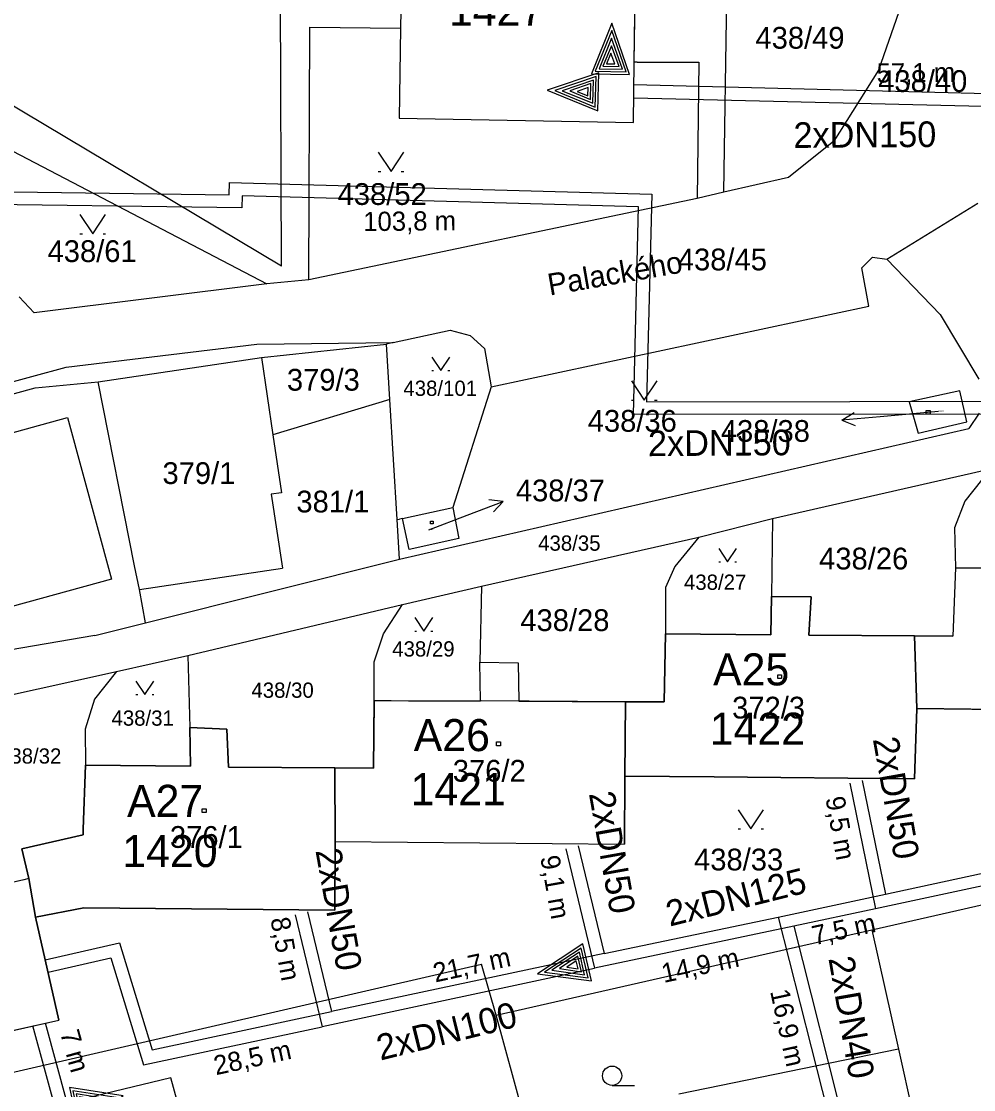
# Model space of a CAD drawing. Extents: x -468021 to -466942, y -1130484 to -1128584.
# Drawn here: x -467772.9 to -467698.5, y -1129179.5 to -1129096.1 of the extents above; entities that cross this region are included whole.
import ezdxf

# ---------------------------------------------------------------- set-up
doc = ezdxf.new("R2010")
doc.units = 0
for name, color, linetype in [('13-Redukce', 7, 'Continuous'), ('21-Označení-odběrného-místa', 7, 'Continuous'), ('22-Odběrná místa-šrafy', 7, 'Continuous'), ('25-Popisná-čísla', 7, 'Continuous'), ('27-delky-vedeni', 7, 'Continuous'), ('DKM', 7, 'Continuous'), ('UT_SKUTEČNOST_staré', 7, 'Continuous')]:
    doc.layers.add(name, color=color, linetype=linetype)

# ---------------------------------------------------------------- blocks, each defined once
blk = doc.blocks.new('REDUKCE')
at = {"layer": '13-Redukce'}
for points in [[(-0.01322, 0.00747), (0.02656, 0.02205), (-0.01322, 0.03715), (-0.01322, 0.00747)], [(-0.01121, 0.01028), (0.02073, 0.02206), (-0.01123, 0.03426), (-0.01121, 0.01028)], [(-0.00918, 0.01313), (0.01492, 0.02205), (-0.00918, 0.03128), (-0.00918, 0.01313)], [(-0.00725, 0.01583), (0.00893, 0.02206), (-0.00726, 0.02841), (-0.00725, 0.01583)], [(-0.00521, 0.01911), (0.00311, 0.02232), (-0.00522, 0.02558), (-0.00521, 0.01911)]]:
    blk.add_lwpolyline(points, dxfattribs=at)

msp = doc.modelspace()

# ---------------------------------------------------------------- linework, layer by layer
at = {"layer": '22-Odběrná místa-šrafy'}
for points in [[(-467724.89, -1129090.03), (-467724.78, -1129082.83), (-467731.039, -1129082.83), (-467731.05, -1129083.129), (-467736.33, -1129083.129), (-467736.32, -1129082.77), (-467743.05, -1129082.46), (-467743.25, -1129095.23), (-467743.26, -1129096.61), (-467743.38, -1129103.65), (-467725.09, -1129103.99), (-467725.02, -1129099.28), (-467724.89, -1129090.03)], [(-467680.48, -1129138.87), (-467688.84, -1129138.82), (-467691.789, -1129138.8), (-467699.95, -1129138.75), (-467700.15, -1129144.09), (-467703.15, -1129144.07), (-467702.969, -1129149.74), (-467692.25, -1129149.87), (-467680.48, -1129150.02), (-467680.48, -1129138.87)], [(-467703.15, -1129144.07), (-467711.39, -1129144), (-467711.219, -1129141.03), (-467714.3, -1129140.99), (-467714.349, -1129143.98), (-467722.58, -1129143.92), (-467722.69, -1129149.23), (-467725.7, -1129149.22), (-467725.75, -1129155.01), (-467718.78, -1129155.08), (-467703.14, -1129155.24), (-467702.969, -1129149.74), (-467703.15, -1129144.07)], [(-467725.7, -1129149.22), (-467736.961, -1129149.139), (-467745.311, -1129149.155), (-467745.37, -1129154.4), (-467748.39, -1129154.37), (-467748.36, -1129160.11), (-467725.789, -1129160.34), (-467725.75, -1129155.01), (-467725.7, -1129149.22)], [(-467748.36, -1129160.11), (-467748.39, -1129154.37), (-467756.7, -1129154.31), (-467756.81, -1129151.36), (-467759.7, -1129151.22), (-467759.659, -1129154.24), (-467767.86, -1129154.16), (-467768.02, -1129159.16), (-467768.03, -1129159.59), (-467772.81, -1129160.69), (-467772.26, -1129163.02), (-467771.74, -1129166.04), (-467767.98, -1129165.31), (-467748.38, -1129165.49), (-467748.36, -1129160.11)], [(-467771.74, -1129166.04), (-467772.26, -1129163.02), (-467772.65, -1129163.11), (-467776.21, -1129163.92), (-467789.84, -1129167.03), (-467787.26, -1129177.98), (-467769.92, -1129174.06), (-467771.74, -1129166.04)]]:
    msp.add_lwpolyline(points, dxfattribs=at)
at = {"layer": 'DKM'}
for p, q in [((-467718.04, -1129109.42), (-467717.59, -1129082.1)), ((-467752.56, -1129115.2), (-467752.66, -1129087.25)), ((-467725.02, -1129099.28), (-467724.89, -1129090.03)), ((-467703.95, -1129094.14), (-467705.96, -1129099.89)), ((-467743.25, -1129095.23), (-467743.26, -1129096.61)), ((-467750.41, -1129116.28), (-467750.35, -1129096.54)), ((-467750.35, -1129096.54), (-467743.26, -1129096.61)), ((-467743.26, -1129096.61), (-467743.38, -1129103.65)), ((-467725.09, -1129103.99), (-467725.02, -1129099.28)), ((-467724.8, -1129099.28), (-467725.02, -1129099.28)), ((-467724.8, -1129099.28), (-467719.98, -1129099.27)), ((-467719.98, -1129099.27), (-467720.12, -1129109.92)), ((-467705.96, -1129099.89), (-467709.44, -1129105.43)), ((-467752.56, -1129115.2), (-467774.44, -1129102.14)), ((-467743.38, -1129103.65), (-467725.09, -1129103.99)), ((-467778.18, -1129103.79), (-467753.71, -1129116.57)), ((-467709.44, -1129105.43), (-467712.98, -1129108.29)), ((-467745, -1129106.31), (-467744, -1129107.81)), ((-467744, -1129107.81), (-467743, -1129106.31)), ((-467745, -1129107.81), (-467744.8, -1129107.81)), ((-467743.2, -1129107.81), (-467743, -1129107.81)), ((-467712.98, -1129108.29), (-467718.04, -1129109.42)), ((-467718.04, -1129109.42), (-467720.12, -1129109.92)), ((-467720.12, -1129109.92), (-467750.41, -1129116.28)), ((-467705.3, -1129114.65), (-467698.2, -1129110.28)), ((-467768.28, -1129111.18), (-467767.28, -1129112.68)), ((-467767.28, -1129112.68), (-467766.28, -1129111.18)), ((-467768.28, -1129112.68), (-467768.08, -1129112.68)), ((-467766.48, -1129112.68), (-467766.28, -1129112.68)), ((-467707.26, -1129115.32), (-467706.42, -1129114.51)), ((-467706.42, -1129114.51), (-467705.3, -1129114.65)), ((-467706.71, -1129118.33), (-467707.26, -1129115.32)), ((-467705.3, -1129114.65), (-467701.14, -1129118.98)), ((-467750.41, -1129116.28), (-467753.71, -1129116.57)), ((-467753.71, -1129116.57), (-467771.85, -1129118.85)), ((-467771.85, -1129118.85), (-467773.04, -1129117.59)), ((-467736.2, -1129124.63), (-467706.71, -1129118.33)), ((-467701.14, -1129118.98), (-467698.13, -1129124.02)), ((-467743.84, -1129121.16), (-467739.39, -1129120.19)), ((-467739.39, -1129120.19), (-467737.83, -1129120.62)), ((-467769.36, -1129123.1), (-467754.48, -1129121.28)), ((-467754.48, -1129121.28), (-467743.84, -1129121.16)), ((-467754.12, -1129122.34), (-467744.36, -1129121.29)), ((-467743.84, -1129121.16), (-467744.36, -1129121.29)), ((-467744.1, -1129125.6), (-467744.36, -1129121.29)), ((-467737.83, -1129120.62), (-467736.72, -1129121.62)), ((-467736.72, -1129121.62), (-467736.2, -1129124.63)), ((-467766.87, -1129124.23), (-467754.12, -1129122.34)), ((-467754.12, -1129122.34), (-467753.23, -1129128.37)), ((-467740.82, -1129122.3), (-467740.12, -1129123.35)), ((-467740.12, -1129123.35), (-467739.42, -1129122.3)), ((-467804.02, -1129132.41), (-467769.36, -1129123.1)), ((-467740.82, -1129123.35), (-467740.68, -1129123.35)), ((-467739.56, -1129123.35), (-467739.42, -1129123.35)), ((-467771.78, -1129124.69), (-467766.87, -1129124.23)), ((-467764.02, -1129138.59), (-467766.87, -1129124.23)), ((-467736.2, -1129124.63), (-467739.17, -1129134.05)), ((-467725.24, -1129124.16), (-467724.24, -1129125.66)), ((-467724.24, -1129125.66), (-467723.24, -1129124.16)), ((-467783.88, -1129128.05), (-467771.78, -1129124.69)), ((-467699.62, -1129124.93), (-467703.56, -1129125.79)), ((-467699.07, -1129127.36), (-467699.62, -1129124.93)), ((-467744.1, -1129125.6), (-467753.23, -1129128.37)), ((-467743.52, -1129134.99), (-467744.1, -1129125.6)), ((-467725.24, -1129125.66), (-467725.04, -1129125.66)), ((-467723.44, -1129125.66), (-467723.24, -1129125.66)), ((-467703.56, -1129125.79), (-467702.85, -1129128.23)), ((-467798.48, -1129135.03), (-467769.26, -1129127.03)), ((-467769.26, -1129127.03), (-467765.81, -1129139.65)), ((-467708.808, -1129127.221), (-467707.856, -1129126.636)), ((-467705.82, -1129126.96), (-467708.808, -1129127.221)), ((-467701.28, -1129126.56), (-467705.82, -1129126.96)), ((-467702.23, -1129126.46), (-467701.93, -1129126.46)), ((-467702.23, -1129126.76), (-467702.23, -1129126.46)), ((-467701.93, -1129126.76), (-467702.23, -1129126.76)), ((-467701.93, -1129126.46), (-467701.93, -1129126.76)), ((-467698.11, -1129126.68), (-467698.9, -1129127.88)), ((-467743.33, -1129138.09), (-467698.9, -1129127.88)), ((-467708.808, -1129127.221), (-467707.768, -1129127.632)), ((-467702.85, -1129128.23), (-467699.07, -1129127.36)), ((-467753.23, -1129128.37), (-467752.56, -1129132.91)), ((-467714.24, -1129134.89), (-467697.21, -1129131.02)), ((-467697.21, -1129131.02), (-467699.21, -1129133.54)), ((-467752.56, -1129132.91), (-467753.35, -1129133)), ((-467753.35, -1129133), (-467752.48, -1129138.79)), ((-467738.06, -1129134.64), (-467735.259, -1129133.563)), ((-467735.259, -1129133.563), (-467736.372, -1129133.455)), ((-467735.259, -1129133.563), (-467736.013, -1129134.388)), ((-467699.21, -1129133.54), (-467700.03, -1129135.63)), ((-467743.1, -1129134.9), (-467739.17, -1129134.05)), ((-467741.06, -1129135.79), (-467738.06, -1129134.64)), ((-467739.17, -1129134.05), (-467738.7, -1129136.46)), ((-467743.52, -1129134.99), (-467743.34, -1129134.95)), ((-467743.33, -1129138.09), (-467743.52, -1129134.99)), ((-467743.1, -1129134.9), (-467743.34, -1129134.95)), ((-467742.6, -1129137.33), (-467743.1, -1129134.9)), ((-467740.93, -1129135.1), (-467740.72, -1129135.1)), ((-467740.93, -1129135.31), (-467740.93, -1129135.1)), ((-467740.72, -1129135.31), (-467740.93, -1129135.31)), ((-467740.72, -1129135.1), (-467740.72, -1129135.31)), ((-467719.98, -1129136.36), (-467714.24, -1129134.89)), ((-467714.24, -1129134.89), (-467714.3, -1129140.99)), ((-467700.03, -1129135.63), (-467699.95, -1129138.75)), ((-467738.7, -1129136.46), (-467742.6, -1129137.33)), ((-467736.95, -1129140.19), (-467719.98, -1129136.36)), ((-467719.98, -1129136.36), (-467721.84, -1129138.66)), ((-467718.43, -1129137.24), (-467717.73, -1129138.29)), ((-467717.73, -1129138.29), (-467717.03, -1129137.24)), ((-467763.64, -1129140.44), (-467764.02, -1129138.59)), ((-467763.64, -1129140.44), (-467752.48, -1129138.79)), ((-467763.16, -1129143.06), (-467743.33, -1129138.09)), ((-467721.84, -1129138.66), (-467722.59, -1129140.3)), ((-467718.43, -1129138.29), (-467718.29, -1129138.29)), ((-467717.17, -1129138.29), (-467717.03, -1129138.29)), ((-467699.95, -1129138.75), (-467700.15, -1129144.09)), ((-467699.95, -1129138.75), (-467691.79, -1129138.8)), ((-467765.81, -1129139.65), (-467795.02, -1129147.62)), ((-467763.16, -1129143.06), (-467763.64, -1129140.44)), ((-467743.11, -1129141.61), (-467736.95, -1129140.19)), ((-467736.95, -1129140.19), (-467737.07, -1129146.12)), ((-467722.59, -1129140.3), (-467722.58, -1129143.92)), ((-467714.35, -1129143.98), (-467714.3, -1129140.99)), ((-467714.3, -1129140.99), (-467711.22, -1129141.03)), ((-467711.22, -1129141.03), (-467711.39, -1129144)), ((-467759.86, -1129145.59), (-467743.11, -1129141.61)), ((-467744.58, -1129143.91), (-467743.11, -1129141.61)), ((-467742.15, -1129142.64), (-467741.45, -1129143.69)), ((-467741.45, -1129143.69), (-467740.75, -1129142.64)), ((-467767.12, -1129144.03), (-467763.16, -1129143.06)), ((-467742.15, -1129143.69), (-467742.01, -1129143.69)), ((-467740.89, -1129143.69), (-467740.75, -1129143.69)), ((-467767.12, -1129144.03), (-467780, -1129146.25)), ((-467745.33, -1129146.1), (-467744.58, -1129143.91)), ((-467722.69, -1129149.23), (-467722.58, -1129143.92)), ((-467722.58, -1129143.92), (-467714.35, -1129143.98)), ((-467711.39, -1129144), (-467703.15, -1129144.07)), ((-467703.15, -1129144.07), (-467702.97, -1129149.74)), ((-467703.15, -1129144.07), (-467700.15, -1129144.09)), ((-467765.43, -1129146.84), (-467759.86, -1129145.59)), ((-467759.86, -1129145.59), (-467759.7, -1129151.22)), ((-467745.31, -1129149.09), (-467745.33, -1129146.1)), ((-467737.07, -1129146.12), (-467734.07, -1129146.18)), ((-467737.02, -1129149.14), (-467737.07, -1129146.12)), ((-467734.07, -1129146.18), (-467734.03, -1129149.16)), ((-467777.16, -1129149.46), (-467765.43, -1129146.84)), ((-467765.43, -1129146.84), (-467767.14, -1129149.02)), ((-467713.82, -1129147.1), (-467713.52, -1129147.1)), ((-467713.82, -1129147.4), (-467713.82, -1129147.1)), ((-467713.52, -1129147.1), (-467713.52, -1129147.4)), ((-467763.91, -1129147.6), (-467763.21, -1129148.65)), ((-467763.21, -1129148.65), (-467762.51, -1129147.6)), ((-467713.52, -1129147.4), (-467713.82, -1129147.4)), ((-467763.91, -1129148.65), (-467763.77, -1129148.65)), ((-467762.65, -1129148.65), (-467762.51, -1129148.65)), ((-467767.14, -1129149.02), (-467767.88, -1129151.34)), ((-467745.37, -1129154.4), (-467745.31, -1129149.09)), ((-467745.31, -1129149.09), (-467742.65, -1129149.15)), ((-467742.65, -1129149.15), (-467737.02, -1129149.14)), ((-467734.03, -1129149.16), (-467725.7, -1129149.22)), ((-467725.75, -1129155.01), (-467725.7, -1129149.22)), ((-467725.7, -1129149.22), (-467722.69, -1129149.23)), ((-467702.97, -1129149.74), (-467703.14, -1129155.24)), ((-467692.25, -1129149.87), (-467702.97, -1129149.74)), ((-467759.7, -1129151.22), (-467756.81, -1129151.36)), ((-467759.66, -1129154.24), (-467759.7, -1129151.22)), ((-467767.88, -1129151.34), (-467767.86, -1129154.16)), ((-467756.81, -1129151.36), (-467756.7, -1129154.31)), ((-467735.77, -1129152.34), (-467735.47, -1129152.34)), ((-467735.77, -1129152.64), (-467735.77, -1129152.34)), ((-467735.47, -1129152.64), (-467735.77, -1129152.64)), ((-467735.47, -1129152.34), (-467735.47, -1129152.64)), ((-467768.02, -1129159.16), (-467767.86, -1129154.16)), ((-467767.86, -1129154.16), (-467759.66, -1129154.24)), ((-467756.7, -1129154.31), (-467748.39, -1129154.37)), ((-467748.39, -1129154.37), (-467748.36, -1129160.11)), ((-467748.39, -1129154.37), (-467745.37, -1129154.4)), ((-467725.75, -1129155.01), (-467725.79, -1129160.34)), ((-467718.78, -1129155.08), (-467725.75, -1129155.01)), ((-467703.14, -1129155.24), (-467718.78, -1129155.08)), ((-467758.74, -1129157.57), (-467758.44, -1129157.57)), ((-467758.74, -1129157.87), (-467758.74, -1129157.57)), ((-467758.44, -1129157.87), (-467758.74, -1129157.87)), ((-467758.44, -1129157.57), (-467758.44, -1129157.87)), ((-467716.92, -1129157.64), (-467715.92, -1129159.14)), ((-467715.92, -1129159.14), (-467714.92, -1129157.64)), ((-467772.81, -1129160.69), (-467768.03, -1129159.59)), ((-467768.03, -1129159.59), (-467768.02, -1129159.16)), ((-467716.92, -1129159.14), (-467716.72, -1129159.14)), ((-467715.12, -1129159.14), (-467714.92, -1129159.14)), ((-467748.36, -1129160.11), (-467748.38, -1129165.49)), ((-467748.36, -1129160.11), (-467725.79, -1129160.34)), ((-467772.26, -1129163.02), (-467772.81, -1129160.69)), ((-467772.65, -1129163.11), (-467776.21, -1129163.92)), ((-467772.26, -1129163.02), (-467772.65, -1129163.11)), ((-467771.74, -1129166.04), (-467772.26, -1129163.02)), ((-467706.49, -1129167.02), (-467695.08, -1129164.42)), ((-467767.98, -1129165.31), (-467771.74, -1129166.04)), ((-467748.38, -1129165.49), (-467767.98, -1129165.31)), ((-467771.74, -1129166.04), (-467769.92, -1129174.06)), ((-467735.81, -1129173.69), (-467706.49, -1129167.02)), ((-467706.49, -1129167.02), (-467704.4, -1129176.34)), ((-467761.42, -1129175.35), (-467736.94, -1129169.69)), ((-467735.81, -1129173.69), (-467736.94, -1129169.69)), ((-467727.08, -1129205.15), (-467735.81, -1129173.69)), ((-467787.26, -1129177.98), (-467769.92, -1129174.06)), ((-467795.85, -1129183.3), (-467761.42, -1129175.35)), ((-467704.4, -1129176.34), (-467721.55, -1129179.84)), ((-467704.4, -1129176.34), (-467701.36, -1129189.93)), ((-467726.75, -1129179.16), (-467725, -1129179.16))]:
    msp.add_line(p, q, dxfattribs=at)
msp.add_circle((-467726.75, -1129178.41), 0.75, dxfattribs=at)
at = {"layer": 'UT_SKUTEČNOST_staré'}
for points in [[(-467725.046, -1129101.022), (-467691.336, -1129101.865), (-467692.323, -1129125.748)], [(-467725.061, -1129102.054), (-467692.377, -1129102.84), (-467693.365, -1129126.75)], [(-467779.092, -1129109.326), (-467756.626, -1129109.626), (-467756.603, -1129108.669), (-467723.66, -1129109.585), (-467724.055, -1129125.792), (-467692.323, -1129125.748)], [(-467693.365, -1129126.75), (-467725.08, -1129126.793), (-467724.684, -1129110.557), (-467755.628, -1129109.697), (-467755.65, -1129110.639), (-467779.059, -1129110.346)], [(-467707.224, -1129155.37), (-467705.398, -1129164.231)], [(-467708.204, -1129155.572), (-467706.199, -1129165.379)], [(-467705.398, -1129164.231), (-467682.666, -1129159.325)], [(-467729.399, -1129160.457), (-467727.377, -1129168.867)], [(-467730.371, -1129160.691), (-467728.127, -1129170.023)], [(-467683.47, -1129160.522), (-467706.2, -1129165.379)], [(-467713.78, -1129166.033), (-467705.398, -1129164.231)], [(-467706.199, -1129165.379), (-467712.572, -1129166.73)], [(-467751.488, -1129165.841), (-467749.389, -1129174.588)], [(-467750.516, -1129165.607), (-467748.644, -1129173.406)], [(-467727.377, -1129168.867), (-467713.78, -1129166.033)], [(-467713.78, -1129166.033), (-467709.507, -1129182.951)], [(-467712.572, -1129166.73), (-467728.127, -1129170.023)], [(-467712.572, -1129166.73), (-467708.538, -1129182.707)], [(-467770.988, -1129169.354), (-467765.189, -1129168.033), (-467762.635, -1129176.392), (-467748.644, -1129173.406)], [(-467770.767, -1129170.329), (-467765.873, -1129169.214), (-467763.324, -1129177.562), (-467749.389, -1129174.588)], [(-467727.377, -1129168.867), (-467748.644, -1129173.406)], [(-467749.391, -1129174.578), (-467728.127, -1129170.023)], [(-467769.991, -1129181.742), (-467771.955, -1129174.52)], [(-467769.281, -1129180.538), (-467770.97, -1129174.297)], [(-467744.119, -1129189.825), (-467746.521, -1129182.312), (-467759.283, -1129185.476), (-467761.2, -1129178.563), (-467769.281, -1129180.538)]]:
    msp.add_lwpolyline(points, dxfattribs=at)

# ---------------------------------------------------------------- block references
at = {"layer": '13-Redukce'}
for p, xscale, yscale, rotation in [((-467724.61, -1129098.927), 99.99999999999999, 100, 88.8366279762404), ((-467729.093, -1129099.336), 100.00000000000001, 100, 178.46544542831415), ((-467730.497, -1129167.692), 100, 100, -166.8383168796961), ((-467767.037, -1129182.697), 100, 100.00000000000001, 12.009438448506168)]:
    msp.add_blockref('REDUKCE', p, dxfattribs=dict(at, xscale=xscale, yscale=yscale, rotation=rotation))

# ---------------------------------------------------------------- texts
at = {"layer": '21-Označení-odběrného-místa'}
for s, p in [('A25', (-467718.868, -1129147.934)), ('A26', (-467742.234, -1129153.066)), ('A27', (-467764.605, -1129158.198))]:
    msp.add_text(s, height=2.5, dxfattribs=at).set_placement(p)
at = {"layer": '25-Popisná-čísla'}
for s, p in [('1427', (-467739.478, -1129096.432)), ('1422', (-467719.128, -1129152.565)), ('1421', (-467742.476, -1129157.286)), ('1420', (-467764.974, -1129162.116))]:
    msp.add_text(s, height=2.5, dxfattribs=at).set_placement(p)
at = {"layer": '27-delky-vedeni'}
for s, rotation, p in [('57,1 m', 0.60824, (-467706.096, -1129100.873)), ('103,8 m', 0.60824, (-467746.169, -1129112.468)), ('9,5 m', 280.17441, (-467710.104, -1129156.735)), ('9,1 m', 280.17441, (-467732.362, -1129161.342)), ('8,5 m', 280.17441, (-467753.42, -1129166.164)), ('7,5 m', 12.30977, (-467710.969, -1129168.227)), ('21,7 m', 12.30977, (-467740.549, -1129171.133)), ('14,9 m', 12.30977, (-467722.716, -1129171.169)), ('16,9 m', 282.30977, (-467714.423, -1129171.816)), ('7 m', 285.52669, (-467769.847, -1129175.057)), ('28,5 m', 12.30977, (-467757.667, -1129178.373))]:
    msp.add_text(s, height=1.5, rotation=rotation, dxfattribs=at).set_placement(p)
at = {"layer": 'DKM'}
for s, height, p in [('438/49', 1.7, (-467715.56, -1129098.22)), ('438/40', 1.7, (-467705.982, -1129101.6)), ('438/52', 1.7, (-467748.17, -1129110.42)), ('438/61', 1.7, (-467770.81, -1129114.88)), ('438/45', 1.7, (-467721.62, -1129115.53)), ('379/3', 1.7, (-467752.13, -1129124.92)), ('438/101', 1.19, (-467743.04, -1129125.33)), ('438/36', 1.7, (-467728.65, -1129128.13)), ('438/38', 1.7, (-467718.261, -1129128.92)), ('438/38', 0.1, (-467701.28, -1129126.56)), ('379/1', 1.7, (-467761.84, -1129132.21)), ('438/37', 1.7, (-467734.26, -1129133.56)), ('381/1', 1.7, (-467751.39, -1129134.43)), ('438/37', 0.1, (-467741.06, -1129135.79)), ('438/35', 1.19, (-467732.52, -1129137.42)), ('438/26', 1.7, (-467710.59, -1129138.88)), ('438/27', 1.19, (-467721.14, -1129140.47)), ('438/28', 1.7, (-467733.91, -1129143.69)), ('438/29', 1.19, (-467743.91, -1129145.68)), ('438/30', 1.19, (-467754.9, -1129148.9)), ('372/3', 1.7, (-467717.38, -1129150.52)), ('438/31', 1.19, (-467765.82, -1129151.08)), ('438/32', 1.19, (-467774.6, -1129154.04)), ('376/2', 1.7, (-467739.18, -1129155.45)), ('376/1', 1.7, (-467761.26, -1129160.62)), ('438/33', 1.7, (-467720.35, -1129162.38))]:
    msp.add_text(s, height=height, dxfattribs=at).set_placement(p)
msp.add_text('Palackého', height=1.7, rotation=9.84492, dxfattribs=at).set_placement((-467731.62, -1129117.5))
at = {"layer": 'UT_SKUTEČNOST_staré'}
for s, rotation, p in [('2xDN150', 0.38984, (-467712.59, -1129105.97)), ('2xDN150', 0.38984, (-467723.942, -1129130.038)), ('2xDN50', 280.11486, (-467706.404, -1129152.129)), ('2xDN50', 280.11486, (-467728.566, -1129156.377)), ('2xDN50', 280.11486, (-467749.907, -1129160.828)), ('2xDN125', 13.92818, (-467722.256, -1129166.768)), ('2xDN40', 279.84332, (-467709.868, -1129169.25)), ('2xDN100', 13.92818, (-467744.837, -1129177.23))]:
    msp.add_text(s, height=2, rotation=rotation, dxfattribs=at).set_placement(p)

doc.saveas('drawing.dxf')
